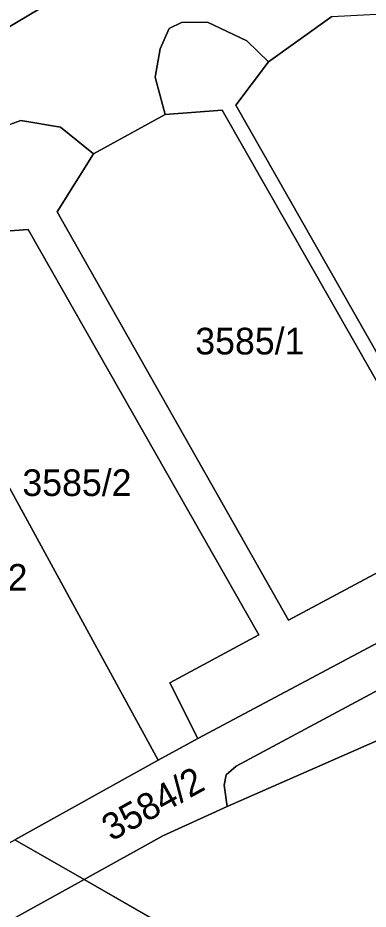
# Model space of a CAD drawing. Extents: x -262715 to -259381, y -1237238 to -1231182.
# Drawn here: x -261600.3 to -261574, y -1236161.4 to -1236094.5 of the extents above; entities that cross this region are included whole.
import ezdxf

# ---------------------------------------------------------------- set-up
doc = ezdxf.new("R2010")
doc.units = 0
for name, color, linetype in [('body_kn', 7, 'Continuous'), ('kladpar_druhypozemkov', 7, 'Continuous'), ('kladpar_hranice', 7, 'Continuous'), ('kladpar_parcelnecisla', 7, 'Continuous'), ('kladpar_plochy', 7, 'Continuous')]:
    doc.layers.add(name, color=color, linetype=linetype)

msp = doc.modelspace()

# ---------------------------------------------------------------- linework, layer by layer
at = {"layer": 'body_kn'}
for p, q in [((-261588.95, -1236095.34), (-261588.95, -1236095.34)), ((-261588.03, -1236094.89), (-261588.03, -1236094.89)), ((-261586.08, -1236094.87), (-261586.08, -1236094.87)), ((-261583.14, -1236096.28), (-261583.14, -1236096.28)), ((-261589.62, -1236096.88), (-261589.62, -1236096.88)), ((-261581.52, -1236097.85), (-261581.52, -1236097.85)), ((-261590.01, -1236099.01), (-261590.01, -1236099.01)), ((-261583.96, -1236101.1), (-261583.96, -1236101.1)), ((-261589.26, -1236101.8), (-261589.26, -1236101.8)), ((-261584.97, -1236101.47), (-261584.97, -1236101.47)), ((-261584.97, -1236101.47), (-261584.97, -1236101.47)), ((-261600.06, -1236102.25), (-261600.06, -1236102.25)), ((-261597.1, -1236102.76), (-261597.1, -1236102.76)), ((-261594.61, -1236104.75), (-261594.61, -1236104.75)), ((-261597.35, -1236109.09), (-261597.35, -1236109.09)), ((-261599.51, -1236110.43), (-261599.51, -1236110.43)), ((-261599.51, -1236110.43), (-261599.51, -1236110.43)), ((-261580, -1236139.74), (-261580, -1236139.74)), ((-261582.22, -1236140.83), (-261582.22, -1236140.83)), ((-261588.91, -1236144.43), (-261588.91, -1236144.43)), ((-261586.81, -1236148.6), (-261586.81, -1236148.6)), ((-261589.77, -1236150.22), (-261589.77, -1236150.22)), ((-261583.94, -1236150.67), (-261583.94, -1236150.67)), ((-261584.68, -1236151.32), (-261584.68, -1236151.32)), ((-261584.84, -1236152.11), (-261584.84, -1236152.11)), ((-261584.61, -1236153.71), (-261584.61, -1236153.71)), ((-261589.42, -1236155.91), (-261589.42, -1236155.91)), ((-261595.33, -1236159.18), (-261595.33, -1236159.18)), ((-261595.33, -1236159.18), (-261595.33, -1236159.18))]:
    msp.add_line(p, q, dxfattribs=at)
at = {"layer": 'kladpar_druhypozemkov'}
for p, q in [((-261582.82, -1236118.16), (-261582.82, -1236118.16)), ((-261595.44, -1236128.76), (-261595.44, -1236128.76)), ((-261589.82, -1236152.57), (-261589.82, -1236152.57))]:
    msp.add_line(p, q, dxfattribs=at)
at = {"layer": 'kladpar_hranice'}
for p, q in [((-261595.33, -1236159.18), (-261600.52, -1236156.2)), ((-261600.52, -1236156.2), (-261595.33, -1236159.18)), ((-261581.36, -1236167.21), (-261595.33, -1236159.18)), ((-261595.33, -1236159.18), (-261581.36, -1236167.21))]:
    msp.add_line(p, q, dxfattribs=at)
for points in [[(-261643.83, -1236131.3), (-261651.87, -1236117.13), (-261650.02, -1236118.71), (-261648.18, -1236119.58), (-261646.19, -1236119.98), (-261644.26, -1236119.99), (-261641.93, -1236119.39), (-261639.77, -1236118.33), (-261614.29, -1236103.16), (-261580.3, -1236082.93), (-261576.34, -1236080.15), (-261575.28, -1236078.84), (-261574.98, -1236076.27), (-261575.25, -1236075.04), (-261576.45, -1236072.28), (-261600.64, -1236028.98), (-261603.25, -1236024.32)], [(-261580.3, -1236082.93), (-261614.29, -1236103.16), (-261639.77, -1236118.33), (-261640.79, -1236116.53), (-261638.7, -1236115.31), (-261625.81, -1236107.84), (-261623.73, -1236106.56), (-261614.83, -1236101.51), (-261612.79, -1236100.28), (-261600.77, -1236093.1)], [(-261600.52, -1236156.2), (-261589.77, -1236150.22), (-261586.81, -1236148.6), (-261550.48, -1236129.25), (-261549.83, -1236128.63), (-261549.29, -1236127.6), (-261549.46, -1236124.22), (-261570.78, -1236086.92), (-261568.93, -1236087.74), (-261567.78, -1236088.5), (-261566.46, -1236090.14), (-261547.57, -1236123.21), (-261545.81, -1236126.96), (-261545.27, -1236129.94), (-261583.94, -1236150.67), (-261584.68, -1236151.32), (-261584.84, -1236152.11), (-261584.61, -1236153.71), (-261589.42, -1236155.91), (-261595.33, -1236159.18)], [(-261595.33, -1236159.18), (-261589.42, -1236155.91), (-261584.61, -1236153.71), (-261557.17, -1236141.66), (-261548.65, -1236136.72), (-261529.6, -1236125.36), (-261526.87, -1236123.93), (-261518.63, -1236118.9), (-261509.93, -1236111.81), (-261490.99, -1236092.81), (-261489.43, -1236090.9)], [(-261576.75, -1236094.45), (-261581.52, -1236097.85), (-261583.14, -1236096.28), (-261586.08, -1236094.87), (-261588.03, -1236094.89), (-261588.95, -1236095.34), (-261589.62, -1236096.88), (-261590.01, -1236099.01), (-261589.26, -1236101.8), (-261594.61, -1236104.75), (-261597.1, -1236102.76), (-261600.06, -1236102.25), (-261602.3, -1236103.05)], [(-261571.04, -1236094.15), (-261553.1, -1236125.55), (-261566.23, -1236132.28), (-261583.96, -1236101.1), (-261581.52, -1236097.85), (-261576.75, -1236094.45), (-261571.04, -1236094.15)], [(-261602.3, -1236103.05), (-261600.06, -1236102.25), (-261597.1, -1236102.76), (-261594.61, -1236104.75), (-261597.35, -1236109.09), (-261580, -1236139.74), (-261567.13, -1236132.84), (-261584.97, -1236101.47), (-261589.26, -1236101.8), (-261590.01, -1236099.01), (-261589.62, -1236096.88), (-261588.95, -1236095.34), (-261588.03, -1236094.89), (-261586.08, -1236094.87), (-261583.14, -1236096.28), (-261581.52, -1236097.85), (-261583.96, -1236101.1), (-261566.23, -1236132.28)], [(-261584.97, -1236101.47), (-261567.13, -1236132.84), (-261580, -1236139.74), (-261597.35, -1236109.09), (-261594.61, -1236104.75), (-261589.26, -1236101.8), (-261584.97, -1236101.47)], [(-261599.51, -1236110.43), (-261582.22, -1236140.83), (-261588.91, -1236144.43), (-261586.81, -1236148.6), (-261589.77, -1236150.22), (-261609.84, -1236113.5), (-261605.28, -1236110.85), (-261599.51, -1236110.43)], [(-261550.48, -1236129.25), (-261586.81, -1236148.6), (-261588.91, -1236144.43), (-261582.22, -1236140.83), (-261599.51, -1236110.43), (-261605.28, -1236110.85)], [(-261609.84, -1236113.5), (-261589.77, -1236150.22), (-261600.52, -1236156.2)], [(-261545.27, -1236129.94), (-261545.76, -1236133.17), (-261547.04, -1236135.25), (-261548.65, -1236136.72), (-261557.17, -1236141.66), (-261584.61, -1236153.71), (-261584.84, -1236152.11), (-261584.68, -1236151.32), (-261583.94, -1236150.67), (-261545.27, -1236129.94)], [(-261678.54, -1236205.12), (-261669.86, -1236200.27), (-261646.86, -1236187.4), (-261626.81, -1236176.66), (-261618.4, -1236171.96), (-261595.33, -1236159.18)], [(-261595.33, -1236159.18), (-261618.4, -1236171.96), (-261626.81, -1236176.66), (-261627.4, -1236175.32), (-261627.84, -1236175.09), (-261628.56, -1236174.99), (-261654.54, -1236189.14), (-261657.99, -1236188.59), (-261660.15, -1236187.2)]]:
    msp.add_lwpolyline(points, dxfattribs=at)
at = {"layer": 'kladpar_plochy'}
for p, q in [((-261609.84, -1236113.5), (-261589.77, -1236150.22)), ((-261589.77, -1236150.22), (-261600.52, -1236156.2))]:
    msp.add_line(p, q, dxfattribs=at)
for points in [[(-261648.18, -1236119.58), (-261646.19, -1236119.98), (-261644.26, -1236119.99), (-261641.93, -1236119.39), (-261639.77, -1236118.33), (-261614.29, -1236103.16), (-261580.3, -1236082.93)], [(-261580.3, -1236082.93), (-261614.29, -1236103.16), (-261639.77, -1236118.33), (-261640.79, -1236116.53), (-261638.7, -1236115.31), (-261625.81, -1236107.84), (-261623.73, -1236106.56), (-261614.83, -1236101.51), (-261612.79, -1236100.28), (-261600.77, -1236093.1)], [(-261576.75, -1236094.45), (-261581.52, -1236097.85), (-261583.14, -1236096.28), (-261586.08, -1236094.87), (-261588.03, -1236094.89), (-261588.95, -1236095.34), (-261589.62, -1236096.88), (-261590.01, -1236099.01), (-261589.26, -1236101.8), (-261594.61, -1236104.75), (-261597.1, -1236102.76), (-261600.06, -1236102.25), (-261602.3, -1236103.05)], [(-261602.3, -1236103.05), (-261600.06, -1236102.25), (-261597.1, -1236102.76), (-261594.61, -1236104.75), (-261597.35, -1236109.09), (-261580, -1236139.74), (-261567.13, -1236132.84), (-261584.97, -1236101.47), (-261589.26, -1236101.8), (-261590.01, -1236099.01), (-261589.62, -1236096.88), (-261588.95, -1236095.34), (-261588.03, -1236094.89), (-261586.08, -1236094.87), (-261583.14, -1236096.28), (-261581.52, -1236097.85), (-261583.96, -1236101.1), (-261566.23, -1236132.28)], [(-261550.48, -1236129.25), (-261586.81, -1236148.6), (-261588.91, -1236144.43), (-261582.22, -1236140.83), (-261599.51, -1236110.43), (-261605.28, -1236110.85)]]:
    msp.add_lwpolyline(points, dxfattribs=at)
for points in [[(-261600.52, -1236156.2), (-261589.77, -1236150.22), (-261586.81, -1236148.6), (-261550.48, -1236129.25), (-261549.83, -1236128.63), (-261549.29, -1236127.6), (-261549.46, -1236124.22), (-261570.78, -1236086.92), (-261568.93, -1236087.74), (-261567.78, -1236088.5), (-261566.46, -1236090.14), (-261547.57, -1236123.21), (-261545.81, -1236126.96), (-261545.27, -1236129.94), (-261583.94, -1236150.67), (-261584.68, -1236151.32), (-261584.84, -1236152.11), (-261584.61, -1236153.71), (-261589.42, -1236155.91), (-261595.33, -1236159.18)], [(-261595.33, -1236159.18), (-261589.42, -1236155.91), (-261584.61, -1236153.71), (-261557.17, -1236141.66), (-261548.65, -1236136.72), (-261529.6, -1236125.36), (-261526.87, -1236123.93), (-261518.63, -1236118.9), (-261509.93, -1236111.81), (-261490.99, -1236092.81), (-261489.43, -1236090.9), (-261483.14, -1236094.58), (-261485.64, -1236097.66), (-261486.61, -1236098.69), (-261493.42, -1236105.89), (-261496.71, -1236109.37), (-261504.88, -1236118.01), (-261537.1, -1236142.13), (-261544.2, -1236147.19), (-261578.77, -1236165.97), (-261581.36, -1236167.21)], [(-261571.04, -1236094.15), (-261553.1, -1236125.55), (-261566.23, -1236132.28), (-261583.96, -1236101.1), (-261581.52, -1236097.85), (-261576.75, -1236094.45)], [(-261584.97, -1236101.47), (-261567.13, -1236132.84), (-261580, -1236139.74), (-261597.35, -1236109.09), (-261594.61, -1236104.75), (-261589.26, -1236101.8)], [(-261599.51, -1236110.43), (-261582.22, -1236140.83), (-261588.91, -1236144.43), (-261586.81, -1236148.6), (-261589.77, -1236150.22), (-261609.84, -1236113.5), (-261605.28, -1236110.85)], [(-261545.27, -1236129.94), (-261545.76, -1236133.17), (-261547.04, -1236135.25), (-261548.65, -1236136.72), (-261557.17, -1236141.66), (-261584.61, -1236153.71), (-261584.84, -1236152.11), (-261584.68, -1236151.32), (-261583.94, -1236150.67)], [(-261660.15, -1236187.2), (-261655, -1236185.37), (-261654.42, -1236185.37), (-261653.15, -1236184.71), (-261629.23, -1236172.16), (-261622.66, -1236168.51), (-261600.52, -1236156.2), (-261595.33, -1236159.18), (-261618.4, -1236171.96), (-261626.81, -1236176.66), (-261627.4, -1236175.32), (-261627.84, -1236175.09), (-261628.56, -1236174.99), (-261654.54, -1236189.14), (-261657.99, -1236188.59)], [(-261678.54, -1236205.12), (-261669.86, -1236200.27), (-261646.86, -1236187.4), (-261626.81, -1236176.66), (-261618.4, -1236171.96), (-261595.33, -1236159.18), (-261581.36, -1236167.21), (-261600.67, -1236176.48), (-261605.15, -1236178.63), (-261617.12, -1236184.38), (-261622.19, -1236186.81), (-261665.42, -1236210.86), (-261667.59, -1236212.07), (-261675.95, -1236216.71), (-261682.18, -1236220.45), (-261686.6, -1236223.78)]]:
    msp.add_lwpolyline(points, close=True, dxfattribs=at)

# ---------------------------------------------------------------- texts
at = {"layer": 'kladpar_parcelnecisla'}
for s, p in [('3585/1', (-261586.995, -1236119.8)), ('3585/2', (-261599.951, -1236130.42)), ('3590/2', (-261607.746, -1236137.52))]:
    msp.add_text(s, height=2, dxfattribs=at).set_placement(p)
msp.add_text('3584/2', height=2, rotation=29, dxfattribs=at).set_placement((-261593.278, -1236156.35))

doc.saveas('drawing.dxf')
